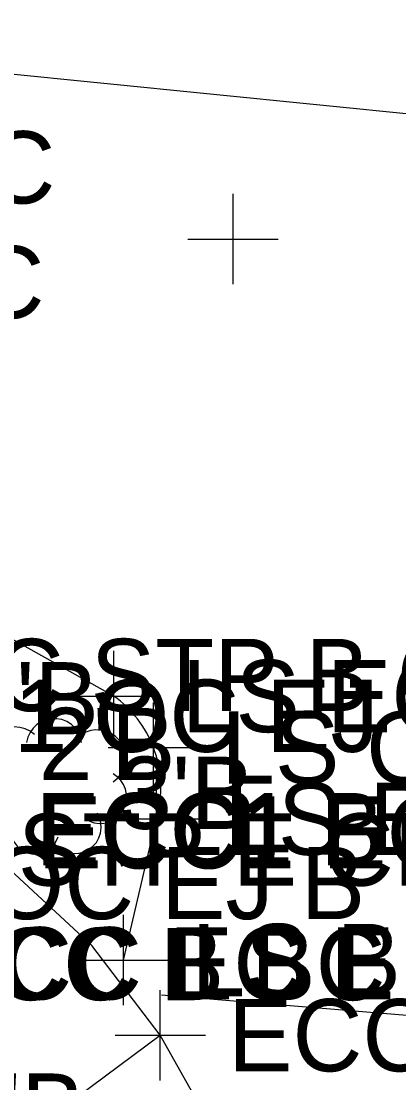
# Model space of a CAD drawing. Extents: x 1363693 to 1365209, y 422201 to 424153.
# Drawn here: x 1364208.06 to 1364216.41, y 423249.52 to 423273.01 of the extents above; entities that cross this region are included whole.
import ezdxf

# ---------------------------------------------------------------- set-up
doc = ezdxf.new("R2010")
doc.units = 0
for name, color, linetype in [('PV_X_Driveway', 7, 'Continuous'), ('PV_X_Joint', 7, 'Continuous'), ('SV_X_Original_Ground', 7, 'Continuous'), ('SV_X_Random_Point', 7, 'Continuous'), ('SV_X_Shot_Marker', 7, 'Continuous'), ('UT_X_Gas', 7, 'Continuous'), ('UT_X_Sanitary_Line', 7, 'Continuous'), ('VG_X_Cells', 7, 'Continuous'), ('VG_X_Flower_Bed', 7, 'Continuous'), ('VG_X_Text', 7, 'Continuous')]:
    doc.layers.add(name, color=color, linetype=linetype)

msp = doc.modelspace()

# ---------------------------------------------------------------- linework, layer by layer
at = {"layer": 'PV_X_Driveway'}
msp.add_lwpolyline([(1364214.676, 423238.319), (1364214.649, 423242.419), (1364214.649, 423242.419), (1364213.986, 423245.007), (1364213.986, 423245.007), (1364212.665, 423247.842), (1364212.665, 423247.842), (1364211.136, 423250.569), (1364211.136, 423250.569), (1364209.62, 423252.557), (1364209.62, 423252.557), (1364206.915, 423255.059), (1364206.915, 423255.059)], dxfattribs=at)
at = {"layer": 'PV_X_Joint'}
msp.add_line((1364208.101, 423248.318), (1364211.136, 423250.569), dxfattribs=at)
at = {"layer": 'SV_X_Original_Ground'}
for p, q in [((1364212.748, 423267.191), (1364212.748, 423269.191)), ((1364211.748, 423268.191), (1364213.748, 423268.191))]:
    msp.add_line(p, q, dxfattribs=at)
at = {"layer": 'SV_X_Random_Point'}
for p, q in [((1364210.111, 423257.076), (1364210.111, 423259.076)), ((1364209.111, 423258.076), (1364211.111, 423258.076)), ((1364210.985, 423255.936), (1364210.985, 423257.936)), ((1364209.985, 423256.936), (1364211.985, 423256.936)), ((1364211.049, 423254.358), (1364211.049, 423256.358)), ((1364210.049, 423255.358), (1364212.049, 423255.358)), ((1364210.323, 423251.232), (1364210.323, 423253.232)), ((1364209.323, 423252.232), (1364211.323, 423252.232))]:
    msp.add_line(p, q, dxfattribs=at)
at = {"layer": 'SV_X_Shot_Marker'}
for p, q in [((1364211.136, 423249.569), (1364211.136, 423251.569)), ((1364210.136, 423250.569), (1364212.136, 423250.569))]:
    msp.add_line(p, q, dxfattribs=at)
at = {"layer": 'UT_X_Gas'}
msp.add_line((1364227.908, 423250.064), (1364211.166, 423251.452), dxfattribs=at)
at = {"layer": 'UT_X_Sanitary_Line'}
msp.add_line((1364253.464, 423267.265), (1364196.13, 423273.013), dxfattribs=at)
at = {"layer": 'VG_X_Cells'}
for points in [[(1364209.396, 423257.049), (1364209.369, 423257.163), (1364209.32, 423257.27), (1364209.252, 423257.365), (1364209.168, 423257.446), (1364209.069, 423257.509), (1364208.96, 423257.553), (1364208.845, 423257.575), (1364208.728, 423257.575), (1364208.613, 423257.553), (1364208.504, 423257.509), (1364208.406, 423257.446), (1364208.321, 423257.365), (1364208.253, 423257.27), (1364208.205, 423257.163), (1364208.177, 423257.049)], [(1364208.351, 423257.223), (1364208.253, 423257.297), (1364208.143, 423257.351), (1364208.025, 423257.383), (1364207.903, 423257.392), (1364207.781, 423257.378), (1364207.665, 423257.341), (1364207.557, 423257.283), (1364207.462, 423257.206), (1364207.383, 423257.112), (1364207.323, 423257.005), (1364207.285, 423256.889), (1364207.269, 423256.768), (1364207.276, 423256.645), (1364207.306, 423256.527)], [(1364210.093, 423256.179), (1364210.184, 423256.252), (1364210.259, 423256.341), (1364210.317, 423256.442), (1364210.355, 423256.553), (1364210.372, 423256.668), (1364210.367, 423256.785), (1364210.341, 423256.899), (1364210.294, 423257.005), (1364210.228, 423257.102), (1364210.145, 423257.184), (1364210.049, 423257.25), (1364209.942, 423257.297), (1364209.828, 423257.323), (1364209.712, 423257.328), (1364209.596, 423257.311), (1364209.486, 423257.273), (1364209.385, 423257.215), (1364209.296, 423257.14), (1364209.222, 423257.049)], [(1364209.57, 423255.308), (1364209.676, 423255.273), (1364209.786, 423255.258), (1364209.897, 423255.265), (1364210.005, 423255.292), (1364210.105, 423255.34), (1364210.195, 423255.405), (1364210.271, 423255.487), (1364210.33, 423255.581), (1364210.37, 423255.685), (1364210.39, 423255.794), (1364210.388, 423255.905), (1364210.366, 423256.014), (1364210.323, 423256.117), (1364210.262, 423256.21), (1364210.184, 423256.289), (1364210.093, 423256.353)], [(1364208.7, 423254.959), (1364208.752, 423254.858), (1364208.823, 423254.769), (1364208.91, 423254.695), (1364209.009, 423254.64), (1364209.117, 423254.605), (1364209.231, 423254.591), (1364209.344, 423254.6), (1364209.454, 423254.63), (1364209.556, 423254.681), (1364209.646, 423254.75), (1364209.721, 423254.836), (1364209.778, 423254.935), (1364209.814, 423255.043), (1364209.83, 423255.155), (1364209.823, 423255.269), (1364209.794, 423255.379), (1364209.745, 423255.482)], [(1364207.829, 423255.134), (1364207.835, 423255.031), (1364207.86, 423254.931), (1364207.904, 423254.838), (1364207.965, 423254.756), (1364208.04, 423254.686), (1364208.128, 423254.632), (1364208.224, 423254.596), (1364208.326, 423254.579), (1364208.428, 423254.582), (1364208.529, 423254.605), (1364208.623, 423254.646), (1364208.707, 423254.704), (1364208.779, 423254.778), (1364208.835, 423254.864), (1364208.874, 423254.959)]]:
    msp.add_lwpolyline(points, dxfattribs=at)
at = {"layer": 'VG_X_Flower_Bed'}
for p, q in [((1364210.111, 423258.076), (1364201.677, 423262.76)), ((1364210.323, 423252.232), (1364211.049, 423255.358))]:
    msp.add_line(p, q, dxfattribs=at)
for start, end in [(20.7588, 54.1936), (343.8862, 20.7588)]:
    msp.add_arc((1364208.65, 423256.051), 2.497, start, end, dxfattribs=at)

# ---------------------------------------------------------------- texts
at = {"layer": 'SV_X_Random_Point'}
for s, p in [('LS C', (1364204.056, 423268.979)), ('LS C', (1364203.814, 423266.439)), ('LS EC', (1364211.611, 423257.276)), ('LS OC', (1364212.485, 423256.136)), ('LS BC', (1364212.549, 423254.558)), ('LS B', (1364211.823, 423251.432))]:
    msp.add_text(s, height=1.6, dxfattribs=at).set_placement(p)
at = {"layer": 'SV_X_Shot_Marker'}
for s, p in [('ECC1 EC STP B CR2 B', (1364199.726, 423257.742)), ('ECC1 OC EJ E', (1364203.371, 423256.839)), ('ECC1 B BC', (1364208.369, 423254.331)), ('ECC1 EC E STP B', (1364208.415, 423254.259)), ('ECC EC STP E CR1 B', (1364199.304, 423253.878)), ('ECC OC EJ B', (1364202.237, 423253.138)), ('ECC B BC', (1364206.013, 423251.344)), ('ECC EC E STP B', (1364206.212, 423251.359)), ('ECC1 OC EJ E', (1364212.636, 423249.769))]:
    msp.add_text(s, height=1.6, dxfattribs=at).set_placement(p)
at = {"layer": 'VG_X_Text'}
for s, p in [("3'B", (1364206.753, 423257.226)), ("2'B", (1364208.447, 423256.214)), ("3'B", (1364210.204, 423255.135)), ("2'B", (1364206.453, 423248.122))]:
    msp.add_text(s, height=1.6, dxfattribs=at).set_placement(p)

doc.saveas('drawing.dxf')
